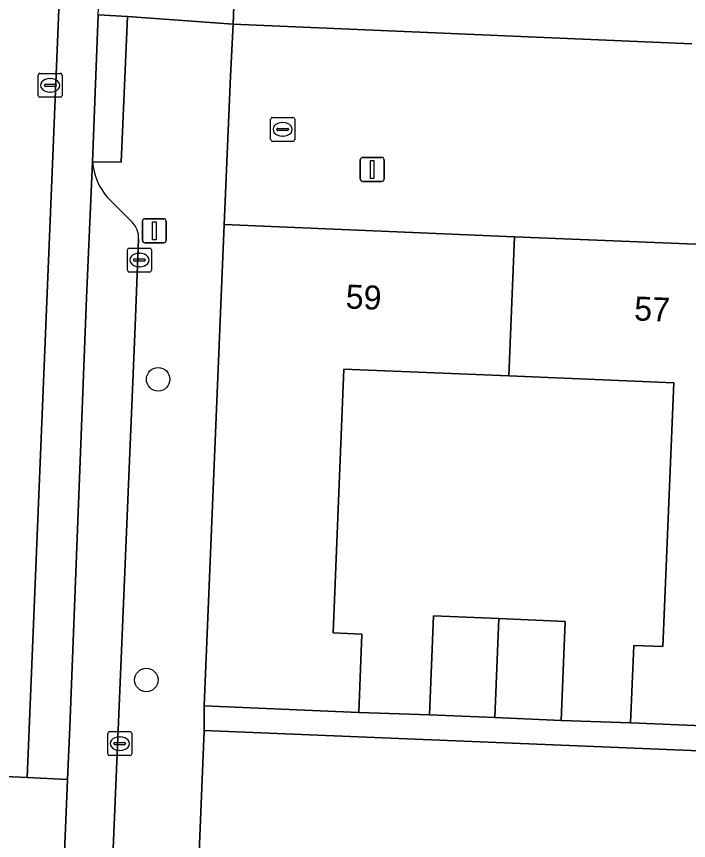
# Model space of a CAD drawing. Extents: x 160786 to 161429, y 386828 to 387485.
# Drawn here: x 161301.09 to 161329.11, y 387067.7 to 387102.05 of the extents above; entities that cross this region are included whole.
import ezdxf

# ---------------------------------------------------------------- set-up
doc = ezdxf.new("R2010")
doc.units = 0
for name, color, linetype in [('IMGEO_Boom', 7, 'Continuous'), ('IMGEO_Erf', 7, 'Continuous'), ('IMGEO_Kolk', 7, 'Continuous'), ('IMGEO_Lichtmast', 7, 'Continuous'), ('IMGEO_Pand', 7, 'Continuous'), ('IMGEO_Pand_nummerreeks', 7, 'Continuous'), ('IMGEO_Parkeervlak_gesloten', 7, 'Continuous'), ('IMGEO_Rijbaan_lokaal_gesloten', 7, 'Continuous'), ('IMGEO_Rijbaan_lokaal_open', 7, 'Continuous'), ('IMGEO_Rioolput', 7, 'Continuous'), ('IMGEO_Voetpad_open', 7, 'Continuous')]:
    doc.layers.add(name, color=color, linetype=linetype)

msp = doc.modelspace()

# ---------------------------------------------------------------- linework, layer by layer
at = {"layer": 'IMGEO_Boom'}
for centre in [(161306.993, 387086.926), (161306.5, 387074.389)]:
    msp.add_circle(centre, 0.489, dxfattribs=at)
at = {"layer": 'IMGEO_Erf'}
for points in [[(161310.48, 387111.585), (161310.114, 387101.726), (161329.24, 387100.908)], [(161380.873, 387064.957), (161381.079, 387070.343), (161374.599, 387070.611), (161374.55, 387069.588), (161308.913, 387072.289), (161308.47, 387061.416)]]:
    msp.add_lwpolyline(points, dxfattribs=at)
msp.add_lwpolyline([(161318.307, 387072.932), (161318.478, 387077.059), (161321.195, 387076.946), (161323.969, 387076.831), (161323.798, 387072.704), (161326.693, 387072.607), (161326.826, 387075.832), (161328.034, 387075.781), (161328.489, 387086.781), (161321.615, 387087.065), (161314.74, 387087.35), (161314.284, 387076.349), (161315.492, 387076.298), (161315.357, 387073.04)], close=True, dxfattribs=at)
at = {"layer": 'IMGEO_Kolk'}
for p, q in [((161311.684, 387096.92), (161311.684, 387097.772)), ((161311.759, 387097.846), (161312.611, 387097.846)), ((161312.172, 387097.626), (161312.197, 387097.626)), ((161312.685, 387097.772), (161312.685, 387096.92)), ((161311.943, 387097.34), (161311.943, 387097.352)), ((161312.381, 387097.303), (161311.983, 387097.303)), ((161311.986, 387097.389), (161312.384, 387097.389)), ((161312.427, 387097.352), (161312.427, 387097.34)), ((161312.195, 387097.066), (161312.17, 387097.066)), ((161312.611, 387096.846), (161311.759, 387096.846)), ((161305.712, 387091.473), (161305.712, 387092.325)), ((161305.787, 387092.399), (161306.639, 387092.399)), ((161306.2, 387092.179), (161306.225, 387092.179)), ((161306.713, 387092.325), (161306.713, 387091.473)), ((161305.971, 387091.893), (161305.971, 387091.905)), ((161306.409, 387091.856), (161306.011, 387091.856)), ((161306.014, 387091.942), (161306.412, 387091.942)), ((161306.455, 387091.905), (161306.455, 387091.893)), ((161306.223, 387091.619), (161306.198, 387091.619)), ((161306.639, 387091.399), (161305.787, 387091.399)), ((161304.965, 387072.235), (161305.817, 387072.235)), ((161304.89, 387071.309), (161304.89, 387072.161)), ((161305.378, 387072.015), (161305.403, 387072.015)), ((161305.891, 387072.161), (161305.891, 387071.309)), ((161305.149, 387071.729), (161305.149, 387071.741)), ((161305.587, 387071.692), (161305.189, 387071.692)), ((161305.192, 387071.778), (161305.59, 387071.778)), ((161305.633, 387071.741), (161305.633, 387071.729)), ((161305.817, 387071.235), (161304.965, 387071.235)), ((161305.401, 387071.455), (161305.376, 387071.455))]:
    msp.add_line(p, q, dxfattribs=at)
for points in [[(161311.684, 387096.92), (161311.684, 387097.772)], [(161311.759, 387097.846), (161312.611, 387097.846)], [(161312.685, 387097.772), (161312.685, 387096.92)], [(161312.611, 387096.846), (161311.759, 387096.846)], [(161305.712, 387091.473), (161305.712, 387092.325)], [(161305.787, 387092.399), (161306.639, 387092.399)], [(161306.713, 387092.325), (161306.713, 387091.473)], [(161306.639, 387091.399), (161305.787, 387091.399)], [(161304.965, 387072.235), (161305.817, 387072.235)], [(161304.89, 387071.309), (161304.89, 387072.161)], [(161305.891, 387072.161), (161305.891, 387071.309)], [(161305.817, 387071.235), (161304.965, 387071.235)]]:
    msp.add_lwpolyline(points, dxfattribs=at)
for centre, radius, start, end in [((161311.761, 387097.77), 0.0765, 91.552, 178.448), ((161311.761, 387097.77), 0.0765, 91.552, 178.448), ((161312.609, 387097.77), 0.0765, 1.552, 88.448), ((161312.609, 387097.77), 0.0765, 1.552, 88.448), ((161311.983, 387097.349), 0.0403, 85.8775, 175.7526), ((161311.98, 387097.339), 0.0366, 178.938, 274.7102), ((161312.384, 387097.346), 0.043, 264.8664, 352.4533), ((161312.388, 387097.351), 0.0386, 1.7309, 96.639), ((161311.761, 387096.922), 0.0765, 181.552, 268.448), ((161311.761, 387096.922), 0.0765, 181.552, 268.448), ((161312.609, 387096.922), 0.0765, 271.552, 358.448), ((161312.609, 387096.922), 0.0765, 271.552, 358.448), ((161305.789, 387092.323), 0.0765, 91.552, 178.448), ((161305.789, 387092.323), 0.0765, 91.552, 178.448), ((161306.637, 387092.323), 0.0765, 1.552, 88.448), ((161306.637, 387092.323), 0.0765, 1.552, 88.448), ((161306.011, 387091.902), 0.0403, 85.8775, 175.7526), ((161306.008, 387091.892), 0.0366, 178.938, 274.7102), ((161306.412, 387091.899), 0.043, 264.8664, 352.4533), ((161306.416, 387091.904), 0.0386, 1.7309, 96.639), ((161305.789, 387091.475), 0.0765, 181.552, 268.448), ((161305.789, 387091.475), 0.0765, 181.552, 268.448), ((161306.637, 387091.475), 0.0765, 271.552, 358.448), ((161306.637, 387091.475), 0.0765, 271.552, 358.448), ((161304.967, 387072.159), 0.0765, 91.552, 178.448), ((161304.967, 387072.159), 0.0765, 91.552, 178.448), ((161305.815, 387072.159), 0.0765, 1.552, 88.448), ((161305.815, 387072.159), 0.0765, 1.552, 88.448), ((161305.189, 387071.738), 0.0403, 85.8775, 175.7526), ((161305.186, 387071.728), 0.0366, 178.938, 274.7102), ((161305.59, 387071.735), 0.043, 264.8664, 352.4533), ((161305.594, 387071.74), 0.0386, 1.7309, 96.639), ((161304.967, 387071.311), 0.0765, 181.552, 268.448), ((161304.967, 387071.311), 0.0765, 181.552, 268.448), ((161305.815, 387071.311), 0.0765, 271.552, 358.448), ((161305.815, 387071.311), 0.0765, 271.552, 358.448)]:
    msp.add_arc(centre, radius, start, end, dxfattribs=at)
for centre, major_axis, ratio, start_param, end_param in [((161312.171, 387097.346), (-0.387, 0.002), 0.722429, 4.712389, 7.853982), ((161312.196, 387097.346), (-0.39, 0.002), 0.717154, 1.570796, 4.712389), ((161306.199, 387091.899), (-0.387, 0.002), 0.722429, 4.712389, 7.853982), ((161306.224, 387091.899), (-0.39, 0.002), 0.717154, 1.570796, 4.712389), ((161305.377, 387071.735), (-0.387, 0.002), 0.722429, 4.712389, 7.853982), ((161305.402, 387071.735), (-0.39, 0.002), 0.717154, 1.570796, 4.712389)]:
    msp.add_ellipse(centre, major_axis=major_axis, ratio=ratio, start_param=start_param, end_param=end_param, dxfattribs=at)
at = {"layer": 'IMGEO_Lichtmast'}
for p, q in [((161315.422, 387095.275), (161315.422, 387096.075)), ((161315.422, 387096.075), (161315.422, 387095.275)), ((161315.522, 387096.175), (161316.312, 387096.175)), ((161316.312, 387096.175), (161315.522, 387096.175)), ((161316.412, 387096.075), (161316.412, 387095.275)), ((161316.412, 387095.275), (161316.412, 387096.075)), ((161316.312, 387095.175), (161315.522, 387095.175)), ((161315.522, 387095.175), (161316.312, 387095.175)), ((161306.335, 387092.718), (161306.335, 387093.518)), ((161306.335, 387093.518), (161306.335, 387092.718)), ((161306.435, 387093.618), (161307.225, 387093.618)), ((161307.225, 387093.618), (161306.435, 387093.618)), ((161307.325, 387093.518), (161307.325, 387092.718)), ((161307.325, 387092.718), (161307.325, 387093.518)), ((161307.225, 387092.618), (161306.435, 387092.618)), ((161306.435, 387092.618), (161307.225, 387092.618))]:
    msp.add_line(p, q, dxfattribs=at)
for points in [[(161315.842, 387096.05), (161315.992, 387096.05), (161315.992, 387095.3), (161315.842, 387095.3), (161315.842, 387096.05)], [(161306.755, 387093.493), (161306.905, 387093.493), (161306.905, 387092.743), (161306.755, 387092.743), (161306.755, 387093.493)]]:
    msp.add_lwpolyline(points, dxfattribs=at)
for centre, start, end in [((161315.522, 387096.075), 90, 180), ((161315.522, 387096.075), 90, 180), ((161316.312, 387096.075), 0, 90), ((161316.312, 387096.075), 360, 90), ((161315.522, 387095.275), 180, 270), ((161315.522, 387095.275), 180, 270), ((161316.312, 387095.275), 270, 0), ((161316.312, 387095.275), 270, 0), ((161306.435, 387093.518), 90, 180), ((161306.435, 387093.518), 90, 180), ((161307.225, 387093.518), 0, 90), ((161307.225, 387093.518), 360, 90), ((161306.435, 387092.718), 180, 270), ((161306.435, 387092.718), 180, 270), ((161307.225, 387092.718), 270, 0), ((161307.225, 387092.718), 270, 0)]:
    msp.add_arc(centre, 0.1, start, end, dxfattribs=at)
at = {"layer": 'IMGEO_Pand'}
for points in [[(161308.914, 387073.307), (161315.357, 387073.04), (161315.492, 387076.298), (161314.284, 387076.349), (161314.74, 387087.35), (161321.615, 387087.065), (161321.856, 387092.872), (161309.746, 387093.374)], [(161333.032, 387072.344), (161333.862, 387092.374), (161321.856, 387092.872), (161321.615, 387087.065), (161328.489, 387086.781), (161328.034, 387075.781), (161326.826, 387075.832), (161326.693, 387072.607)], [(161321.024, 387072.819), (161321.195, 387076.946), (161318.478, 387077.059), (161318.307, 387072.932)], [(161323.798, 387072.704), (161323.969, 387076.831), (161321.195, 387076.946), (161321.024, 387072.819)]]:
    msp.add_lwpolyline(points, close=True, dxfattribs=at)
at = {"layer": 'IMGEO_Parkeervlak_gesloten'}
for points in [[(161304.257, 387095.993), (161304.004, 387090.321), (161303.31, 387072.416), (161303.22, 387070.236), (161302.759, 387059.05), (161302.586, 387054.794), (161301.823, 387036.16), (161301.604, 387030.255)], [(161305.904, 387093.477), (161304.884, 387094.5)], [(161306.037, 387089.142), (161306.177, 387092.765)], [(161303.783, 387033.226), (161303.744, 387033.945), (161303.813, 387036.061), (161303.844, 387037), (161306.037, 387089.142)]]:
    msp.add_lwpolyline(points, dxfattribs=at)
for centre, radius, start, end in [((161306.847, 387096.203), 2.599, 184.6275, 220.9334), ((161305.272, 387092.826), 0.907, 356.1182, 45.8381)]:
    msp.add_arc(centre, radius, start, end, dxfattribs=at)
at = {"layer": 'IMGEO_Rijbaan_lokaal_gesloten'}
for points in [[(161304.257, 387095.993), (161304.494, 387102.119), (161304.742, 387107.036), (161305.983, 387138.943), (161306.935, 387160.321), (161307.207, 387167.643), (161307.207, 387167.679), (161307.408, 387173.015), (161307.417, 387173.071), (161307.588, 387177.619), (161310.803, 387255.503), (161312.803, 387255.424), (161312.933, 387258.118)], [(161301.229, 387137.096), (161301.401, 387132.831), (161299.883, 387095.692), (161298.846, 387070.446), (161301.538, 387070.326), (161302.568, 387095.562), (161309.144, 387256.108)], [(161309.144, 387256.108), (161302.568, 387095.562), (161301.538, 387070.326), (161303.22, 387070.236), (161303.31, 387072.416), (161304.004, 387090.321), (161304.257, 387095.993)]]:
    msp.add_lwpolyline(points, dxfattribs=at)
msp.add_lwpolyline([(161303.22, 387070.236), (161301.538, 387070.326), (161298.846, 387070.446), (161297.253, 387070.5), (161297.036, 387065.197), (161296.896, 387061.618), (161296.641, 387055.12), (161298.285, 387055.038), (161300.938, 387054.844), (161302.586, 387054.794), (161302.759, 387059.05)], close=True, dxfattribs=at)
at = {"layer": 'IMGEO_Rijbaan_lokaal_open'}
msp.add_lwpolyline([(161329.24, 387100.908), (161310.114, 387101.726), (161310.005, 387099.558), (161309.746, 387093.374), (161321.856, 387092.872), (161333.862, 387092.374), (161345.873, 387091.877), (161357.815, 387091.382), (161369.75, 387090.887), (161375.955, 387090.63), (161376.108, 387093.591), (161376.231, 387096.689), (161376.354, 387099.789)], dxfattribs=at)
at = {"layer": 'IMGEO_Rioolput'}
for p, q in [((161302.066, 387099.682), (161302.918, 387099.682)), ((161301.991, 387098.756), (161301.991, 387099.608)), ((161302.479, 387099.462), (161302.504, 387099.462)), ((161302.992, 387099.608), (161302.992, 387098.756)), ((161302.25, 387099.176), (161302.25, 387099.188)), ((161302.688, 387099.139), (161302.29, 387099.139)), ((161302.293, 387099.225), (161302.691, 387099.225)), ((161302.734, 387099.188), (161302.734, 387099.176)), ((161302.918, 387098.682), (161302.066, 387098.682)), ((161302.502, 387098.902), (161302.477, 387098.902))]:
    msp.add_line(p, q, dxfattribs=at)
for points in [[(161302.066, 387099.682), (161302.918, 387099.682)], [(161301.991, 387098.756), (161301.991, 387099.608)], [(161302.992, 387099.608), (161302.992, 387098.756)], [(161302.918, 387098.682), (161302.066, 387098.682)]]:
    msp.add_lwpolyline(points, dxfattribs=at)
for centre, radius, start, end in [((161302.068, 387099.606), 0.0765, 91.552, 178.448), ((161302.068, 387099.606), 0.0765, 91.552, 178.448), ((161302.916, 387099.606), 0.0765, 1.552, 88.448), ((161302.916, 387099.606), 0.0765, 1.552, 88.448), ((161302.29, 387099.185), 0.0403, 85.8775, 175.7526), ((161302.287, 387099.175), 0.0366, 178.938, 274.7102), ((161302.691, 387099.182), 0.043, 264.8664, 352.4533), ((161302.695, 387099.187), 0.0386, 1.7309, 96.639), ((161302.068, 387098.758), 0.0765, 181.552, 268.448), ((161302.068, 387098.758), 0.0765, 181.552, 268.448), ((161302.916, 387098.758), 0.0765, 271.552, 358.448), ((161302.916, 387098.758), 0.0765, 271.552, 358.448)]:
    msp.add_arc(centre, radius, start, end, dxfattribs=at)
for centre, major_axis, ratio, start_param, end_param in [((161302.478, 387099.182), (-0.387, 0.002), 0.722429, 4.712389, 7.853982), ((161302.503, 387099.182), (-0.39, 0.002), 0.717154, 1.570796, 4.712389)]:
    msp.add_ellipse(centre, major_axis=major_axis, ratio=ratio, start_param=start_param, end_param=end_param, dxfattribs=at)
at = {"layer": 'IMGEO_Voetpad_open'}
for points in [[(161304.494, 387102.119), (161305.713, 387102.049), (161310.114, 387101.726), (161310.48, 387111.585)], [(161308.47, 387061.416), (161308.913, 387072.289), (161308.914, 387073.307), (161309.746, 387093.374), (161310.005, 387099.558), (161310.114, 387101.726), (161305.713, 387102.049), (161305.452, 387095.973), (161304.257, 387095.993)], [(161304.884, 387094.5), (161305.904, 387093.477)], [(161306.177, 387092.765), (161306.037, 387089.142), (161303.844, 387037), (161303.813, 387036.061), (161303.744, 387033.945), (161303.783, 387033.226)]]:
    msp.add_lwpolyline(points, dxfattribs=at)
for points in [[(161304.494, 387102.119), (161304.257, 387095.993), (161305.452, 387095.973), (161305.713, 387102.049)], [(161323.798, 387072.704), (161321.024, 387072.819), (161318.307, 387072.932), (161315.357, 387073.04), (161308.914, 387073.307), (161308.913, 387072.289), (161374.55, 387069.588), (161374.599, 387070.611), (161371.686, 387070.753), (161368.954, 387070.866), (161366.209, 387070.98), (161363.264, 387071.073), (161356.985, 387071.333), (161350.704, 387071.593), (161347.829, 387071.693), (161345.028, 387071.809), (161342.217, 387071.926), (161339.371, 387072.082), (161333.032, 387072.344), (161326.693, 387072.607)]]:
    msp.add_lwpolyline(points, close=True, dxfattribs=at)
for centre, radius, start, end in [((161306.847, 387096.203), 2.599, 184.6275, 220.9334), ((161305.272, 387092.826), 0.907, 356.1182, 45.8381)]:
    msp.add_arc(centre, radius, start, end, dxfattribs=at)

# ---------------------------------------------------------------- texts
at = {"layer": 'IMGEO_Pand_nummerreeks'}
for s, p in [('59', (161314.798, 387089.882)), ('57', (161326.826, 387089.384))]:
    msp.add_text(s, height=1, rotation=357.6266, dxfattribs=at).set_placement(p)

doc.saveas('drawing.dxf')
